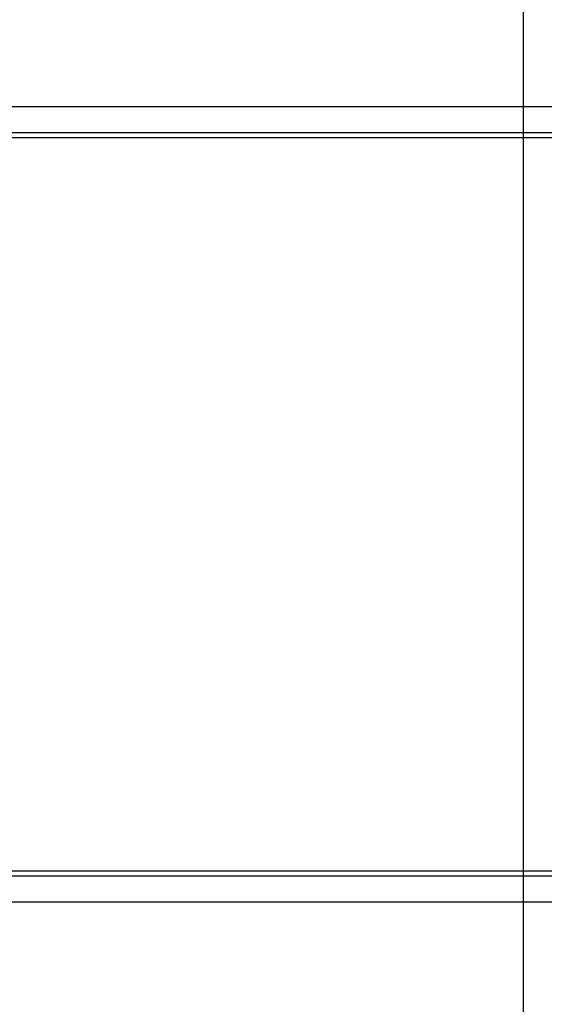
# Model space of a CAD drawing. Extents: x -89225 to 110569, y 13360 to 87647.
# Tile 336 of 478: x 41842 to 41923, y 79862 to 80015. Entities that reach past the tile are written whole.
import ezdxf

# ---------------------------------------------------------------- set-up
doc = ezdxf.new("R2010")
doc.units = 0
doc.layers.add('Iv-Lines 035', color=4, linetype='Continuous')

# ---------------------------------------------------------------- blocks, each defined once
blk = doc.blocks.new('Leidingwerk beluchtingsinstallatie')
blk.add_line((1289241.42, -925624.35), (1289241.42, -920170.35))
blk = doc.blocks.new('Beluchtingselementen Bosman')
for p, q in [((1281289.41, -858061.05), (1283299.41, -858061.05)), ((1281289.41, -858065.09), (1283299.41, -858065.09)), ((1281289.41, -858065.82), (1283299.41, -858065.82)), ((1281289.41, -858179.16), (1283299.41, -858179.16)), ((1281289.41, -858179.89), (1283299.41, -858179.89)), ((1281289.41, -858183.94), (1283299.41, -858183.94))]:
    blk.add_line(p, q)

msp = doc.modelspace()

# ---------------------------------------------------------------- block references
at = {"layer": 'Iv-Lines 035'}
for name, p in [('Leidingwerk beluchtingsinstallatie', (-1247321.42, 1004233.53)), ('Beluchtingselementen Bosman', (-1239510.95, 938062.2))]:
    msp.add_blockref(name, p, dxfattribs=at)

doc.saveas('drawing.dxf')
